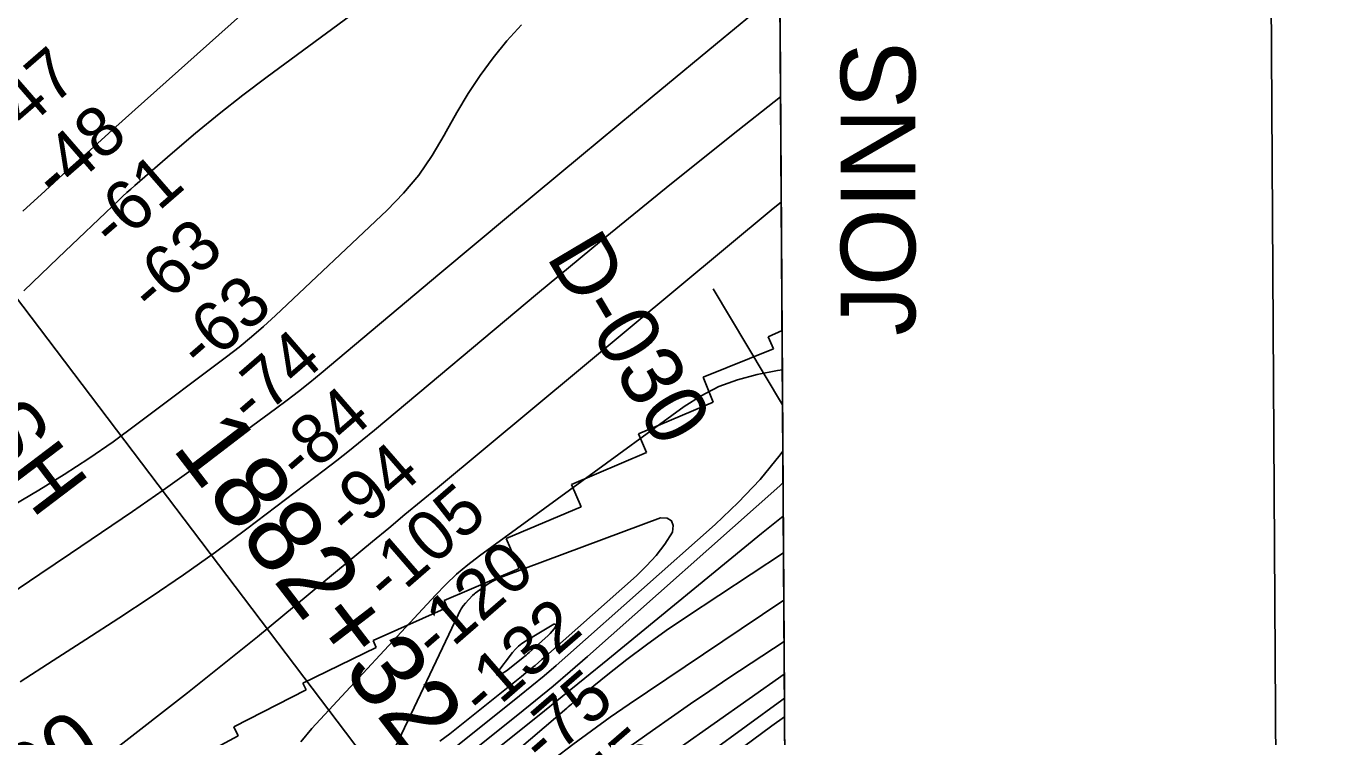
# Model space of a CAD drawing. Extents: x 3477039 to 3515015, y 546746 to 572297.
# Drawn here: x 3511844 to 3513595, y 561058 to 562010 of the extents above; entities that cross this region are included whole.
import ezdxf

# ---------------------------------------------------------------- set-up
doc = ezdxf.new("R2010")
doc.units = 0
for name, color, linetype in [('V-ANNO-SYMB', 7, 'Continuous'), ('V-ANNO-TEXT', 7, 'Continuous'), ('V-GRID-FRAM', 7, 'Continuous'), ('V-RIVR-RANG', 7, 'Continuous'), ('V-RIVR-RANG-IDEN', 7, 'Continuous'), ('V-RRAP-RVMT', 7, 'Continuous'), ('V-SURV-IDEN', 7, 'Continuous'), ('V-TOPO-DPTH', 7, 'Continuous'), ('V-TOPO-MAJR', 7, 'Continuous'), ('V-TOPO-MAJR-IDEN', 7, 'Continuous'), ('V-TOPO-MINR', 7, 'Continuous'), ('V-UTIL-IDEN', 7, 'Continuous'), ('V-UTIL-LINE', 7, 'Continuous')]:
    doc.layers.add(name, color=color, linetype=linetype)

msp = doc.modelspace()

# ---------------------------------------------------------------- linework, layer by layer
at = {"layer": 'V-ANNO-SYMB'}
msp.add_lwpolyline([(3480512.4, 547970.5), (3513595, 548167.4), (3513458.6, 571083.6), (3480376, 570886.7), (3480512.4, 547970.5)], dxfattribs=at)
at = {"layer": 'V-GRID-FRAM'}
for points in [[(3481168.5, 570290.2), (3512800, 570478.9), (3512916.4, 552296.1), (3481269, 552107.3), (3481168.5, 570290.2)], [(3512800, 570478.9), (3512916.4, 552296.1), (3481269, 552107.3)]]:
    msp.add_lwpolyline(points, dxfattribs=at)
at = {"layer": 'V-RIVR-RANG'}
msp.add_line((3512857.4, 561502.7), (3512764.4, 561658.3), dxfattribs=at)
at = {"layer": 'V-RRAP-RVMT'}
for p, q in [((3512838.2, 561594.1), (3512856.8, 561602.3)), ((3512856.8, 561602.3), (3512860.6, 561004.9)), ((3512845.3, 561577.9), (3512838.2, 561594.1)), ((3512750.8, 561539.8), (3512845.3, 561577.9)), ((3512764.2, 561506.4), (3512750.8, 561539.8)), ((3512664.3, 561463.9), (3512764.2, 561506.4)), ((3512675, 561438.8), (3512664.3, 561463.9)), ((3512574.7, 561396.2), (3512675, 561438.8)), ((3512587.4, 561366.1), (3512574.7, 561396.2)), ((3512487.1, 561323.5), (3512587.4, 561366.1)), ((3512504.2, 561283.2), (3512487.1, 561323.5)), ((3512403.9, 561240.7), (3512504.2, 561283.2)), ((3512408, 561231), (3512403.9, 561240.7)), ((3512308.6, 561186.7), (3512408, 561231)), ((3512312.6, 561177.7), (3512308.6, 561186.7)), ((3512214.4, 561129.8), (3512312.6, 561177.7)), ((3512218.9, 561120.6), (3512214.4, 561129.8)), ((3512121.7, 561071.1), (3512218.9, 561120.6)), ((3512031.6, 561007.7), (3512127.9, 561058.9)), ((3512127.9, 561058.9), (3512121.7, 561071.1))]:
    msp.add_line(p, q, dxfattribs=at)
at = {"layer": 'V-TOPO-DPTH'}
for points in [[(3512846.2, 563258.9), (3512859.9, 561109.4)], [(3511796.2, 560238.1), (3511897.2, 560325.9), (3511916.9, 560343), (3511936.7, 560360), (3511956.5, 560376.9), (3511976.4, 560393.8), (3512137.5, 560529.9), (3512227, 560605.1), (3512316.7, 560680.1), (3512406.9, 560754.6), (3512497.2, 560828.8), (3512645, 560949.5), (3512661.8, 560963), (3512678.7, 560976.3), (3512695.8, 560989.3), (3512713.1, 561002.2), (3512856.4, 561106.9), (3512859.9, 561109.4)], [(3512859.9, 561109.4), (3512856.4, 561106.9), (3512713.1, 561002.2), (3512695.8, 560989.3), (3512678.7, 560976.3), (3512661.8, 560963), (3512645, 560949.5), (3512497.2, 560828.8), (3512406.9, 560754.6), (3512316.7, 560680.1), (3512227, 560605.1), (3512137.5, 560529.9), (3511976.4, 560393.8), (3511956.5, 560376.9), (3511936.7, 560360), (3511916.9, 560343), (3511897.2, 560325.9), (3511796.2, 560238.1)], [(3511508.7, 559932.7), (3511912.1, 560285.7), (3511938.3, 560308.7), (3511964.6, 560331.7), (3511990.9, 560354.7), (3512017.1, 560377.7), (3512043.4, 560400.7), (3512069.8, 560423.6), (3512096.2, 560446.4), (3512122.6, 560469.3), (3512677, 560946.4), (3512685, 560953.1), (3512693, 560959.7), (3512701.2, 560966.2), (3512709.5, 560972.6), (3512792.8, 561035.2), (3512843.1, 561072.4), (3512860.1, 561084.7)], [(3512860.1, 561084.7), (3512843.1, 561072.4), (3512792.8, 561035.2), (3512709.5, 560972.6), (3512701.2, 560966.2), (3512693, 560959.7), (3512685, 560953.1), (3512677, 560946.4), (3512122.6, 560469.3), (3512096.2, 560446.4), (3512069.8, 560423.6), (3512043.4, 560400.7), (3512017.1, 560377.7), (3511990.9, 560354.7), (3511964.6, 560331.7), (3511938.3, 560308.7), (3511912.1, 560285.7), (3511508.7, 559932.7)]]:
    msp.add_lwpolyline(points, dxfattribs=at)
at = {"layer": 'V-TOPO-MAJR'}
for points in [[(3512201.4, 562088.3), (3511989.6, 561898.8), (3511959.4, 561871.6), (3511929.2, 561844.4), (3511899, 561817.2), (3511868.9, 561789.8), (3511839, 561762.4)], [(3512855.7, 561774.6), (3512844.9, 561765.8), (3512394.7, 561391.7), (3512373, 561373.6), (3512351.3, 561355.6), (3512329.5, 561337.6), (3512307.7, 561319.6), (3512153.5, 561192), (3512059.9, 561116.6), (3511964.9, 561043), (3511868, 560972), (3511769.7, 560902.7)], [(3512286.5, 560914.3), (3512502.6, 561087.1), (3512526.3, 561106.3), (3512549.7, 561125.7), (3512572.9, 561145.5), (3512595.8, 561165.6), (3512853.6, 561394.4), (3512858.1, 561398.6)], [(3511292.4, 559830.3), (3511886.4, 560376.8), (3511889.3, 560379.5), (3511892.3, 560382.2), (3511895.3, 560384.8), (3511898.3, 560387.5), (3511901.4, 560390.1), (3511904.4, 560392.7), (3511907.5, 560395.2), (3511910.6, 560397.8), (3512456.8, 560842.7), (3512489.9, 560869.4), (3512523.3, 560896), (3512556.8, 560922.3), (3512590.5, 560948.3), (3512599.5, 560955.2), (3512629, 560977.5), (3512658.6, 560999.5), (3512688.6, 561021.2), (3512718.6, 561042.6), (3512859.7, 561141.8)]]:
    msp.add_lwpolyline(points, dxfattribs=at)
at = {"layer": 'V-TOPO-MINR'}
for points in [[(3512635.2, 562287.8), (3512166.5, 561942.4), (3512134.1, 561917.9), (3512102.1, 561892.9), (3512070.7, 561867.1), (3512039.7, 561840.8), (3511989, 561796.7), (3511983.7, 561792.1), (3511978.5, 561787.3), (3511973.3, 561782.6), (3511968.1, 561777.7), (3511886.3, 561699.8), (3511840.4, 561655.8)], [(3512853.9, 562057.2), (3512777.8, 561994.5), (3512682.7, 561915.8), (3512587.7, 561837), (3512492.9, 561758), (3512398.2, 561678.8), (3512238.9, 561545.3), (3512223.9, 561532.9), (3512208.7, 561520.8), (3512193.2, 561509), (3512177.7, 561497.3), (3512108.3, 561446.7), (3512067.7, 561417.4), (3512027, 561388.5), (3511985.9, 561359.9), (3511944.6, 561331.7), (3511903.1, 561303.7), (3511861.7, 561275.6), (3511820.3, 561247.5)], [(3512507.5, 562012.3), (3512487.8, 561990.8), (3512469.3, 561968.2), (3512452.2, 561944.4), (3512435.9, 561920), (3512420.8, 561894.9), (3512406.5, 561869.3), (3512404, 561864.5), (3512387.7, 561837), (3512369.8, 561810.9), (3512349.4, 561786.6), (3512327.3, 561763.6), (3512177.6, 561622.4), (3512161.7, 561607.9), (3512145.6, 561593.8), (3512129, 561580.2), (3512112.1, 561567.1), (3511992.1, 561476.7), (3511960.1, 561453.4), (3511927.6, 561430.8), (3511894.3, 561409.3), (3511860.6, 561388.5), (3511826.4, 561368.4)], [(3512854.8, 561915.6), (3512788.9, 561863.7), (3512701.5, 561793.9), (3512614.9, 561723.2), (3512528.8, 561651.9), (3512310.5, 561469), (3512293.8, 561455.3), (3512277, 561441.6), (3512259.9, 561428.3), (3512242.8, 561415.1), (3512139.2, 561336.6), (3512097.1, 561305.4), (3512054.6, 561275), (3512011.3, 561245.5), (3511967.7, 561216.6), (3511923.6, 561188.2), (3511879.6, 561159.9), (3511835.6, 561131.5)], [(3512857.1, 561549.7), (3512850.7, 561548.9), (3512823.2, 561543.4), (3512797.1, 561536.5), (3512772, 561527.3), (3512748.2, 561515), (3512725.4, 561500.6), (3512451.2, 561300.5), (3512435.5, 561288.3), (3512420.4, 561275.6), (3512406, 561262), (3512392.1, 561247.8), (3512226.5, 561068.7), (3512211.8, 561051.1)], [(3512827.3, 561402.8), (3512854.2, 561435.6), (3512857.8, 561440.5)], [(3512342.9, 560983.3), (3512505, 561112.8), (3512521.4, 561126.1), (3512537.7, 561139.6), (3512553.8, 561153.4), (3512569.8, 561167.3), (3512767.1, 561342.5), (3512798, 561372), (3512827.3, 561402.8)], [(3511797.4, 560533.1), (3511932.4, 560624.9), (3512008.6, 560678.1), (3512084, 560732.4), (3512158.1, 560788.6), (3512231.3, 560846), (3512500.5, 561062.2), (3512531.2, 561086.9), (3512561.9, 561111.7), (3512592.4, 561136.6), (3512623, 561161.5), (3512829.2, 561330.4), (3512858.4, 561353.7)], [(3512688, 561301), (3512699.4, 561316.1), (3512709.9, 561332), (3512710.7, 561340.9), (3512708.7, 561347.5), (3512702.6, 561350.7), (3512693.7, 561351.5), (3512486.4, 561274), (3512482.9, 561272.7), (3512479.5, 561271.3), (3512476, 561269.8), (3512472.6, 561268.3), (3512469.2, 561266.6), (3512465.9, 561264.8), (3512462.7, 561262.8), (3512459.6, 561260.7), (3512445.4, 561250.4), (3512444.5, 561249.6), (3512441.7, 561247), (3512432.2, 561236.8), (3512429.3, 561233.3), (3512426.8, 561229.5), (3512425.7, 561227.5), (3512423.6, 561223.5), (3512422.6, 561221.5), (3512338.1, 561043.3)], [(3511839.7, 560474.2), (3511844, 560477.9), (3511848.2, 560481.5), (3511852.5, 560485.2), (3511856.7, 560488.8), (3512568.1, 561096.2), (3512570.2, 561097.9), (3512572.2, 561099.7), (3512574.3, 561101.4), (3512576.4, 561103.1), (3512623, 561141.1), (3512648.7, 561161.4), (3512674.8, 561181.2), (3512701.5, 561200.1), (3512728.6, 561218.6), (3512858.7, 561304.3)], [(3512398, 561051.9), (3512411.5, 561061.9), (3512507.4, 561138.5), (3512516.6, 561146), (3512525.7, 561153.5), (3512534.7, 561161.2), (3512543.7, 561169.1), (3512661.5, 561273.7), (3512675.2, 561287), (3512688, 561301)], [(3511834.1, 560418.3), (3511858.1, 560439.6), (3511882.1, 560460.9), (3511906.3, 560482), (3512290.9, 560816.1), (3512341.4, 560859.2), (3512392.3, 560901.9), (3512443.9, 560943.7), (3512495.9, 560985), (3512551.6, 561028.6), (3512576.3, 561047.5), (3512601.2, 561066), (3512626.5, 561084), (3512652, 561101.6), (3512801.8, 561202.5), (3512859.1, 561240.8)], [(3512548.8, 561199.3), (3512551.3, 561202.6), (3512553.5, 561206), (3512553.5, 561207.4), (3512553.2, 561208.5), (3512552.1, 561208.9), (3512550.6, 561208.8), (3512512.8, 561186.2), (3512508, 561182.9), (3512503.5, 561179.3), (3512499.4, 561175.2), (3512495.6, 561170.8), (3512474.5, 561142.9), (3512474.3, 561141.6), (3512474.5, 561140.6), (3512475.4, 561140.2), (3512476.7, 561140.1), (3512480, 561141.7), (3512483.1, 561143.4), (3512486.1, 561145.4), (3512489, 561147.5), (3512509.8, 561164.2), (3512511.8, 561165.8), (3512513.7, 561167.4), (3512515.7, 561169.1), (3512517.6, 561170.8), (3512543.2, 561193.5), (3512546.1, 561196.3), (3512548.8, 561199.3)], [(3511474.1, 560044), (3511860, 560395.3), (3511871, 560405.3), (3511882.1, 560415.3), (3511893.3, 560425.1), (3511904.5, 560434.9), (3512003.6, 560520.6), (3512064.7, 560572.8), (3512126.2, 560624.6), (3512188.3, 560675.6), (3512250.8, 560726.1), (3512621.6, 561021.7), (3512626.9, 561025.9), (3512632.3, 561030), (3512637.8, 561034.1), (3512643.3, 561038.1), (3512683, 561066.2), (3512708.4, 561084.1), (3512734, 561101.8), (3512759.7, 561119.3), (3512785.6, 561136.7), (3512859.5, 561185.7)], [(3511796.2, 560238.1), (3511897.2, 560325.9), (3511916.9, 560343), (3511936.7, 560360), (3511956.5, 560376.9), (3511976.4, 560393.8), (3512137.5, 560529.9), (3512227, 560605.1), (3512316.7, 560680.1), (3512406.9, 560754.6), (3512497.2, 560828.8), (3512645, 560949.5), (3512661.8, 560963), (3512678.7, 560976.3), (3512695.8, 560989.3), (3512713.1, 561002.2), (3512856.4, 561106.9), (3512859.9, 561109.4)], [(3511508.7, 559932.7), (3511912.1, 560285.7), (3511938.3, 560308.7), (3511964.6, 560331.7), (3511990.9, 560354.7), (3512017.1, 560377.7), (3512043.4, 560400.7), (3512069.8, 560423.6), (3512096.2, 560446.4), (3512122.6, 560469.3), (3512677, 560946.4), (3512685, 560953.1), (3512693, 560959.7), (3512701.2, 560966.2), (3512709.5, 560972.6), (3512792.8, 561035.2), (3512843.1, 561072.4), (3512860.1, 561084.7)]]:
    msp.add_lwpolyline(points, dxfattribs=at)
at = {"layer": 'V-UTIL-LINE'}
msp.add_line((3512598.8, 560632.8), (3510964.1, 562788.8), dxfattribs=at)

# ---------------------------------------------------------------- texts
at = {"layer": 'V-ANNO-TEXT'}
msp.add_text('JOINS SHEET 43', height=100, rotation=90, dxfattribs=at).set_placement((3513035.4, 561595.3))
at = {"layer": 'V-RIVR-RANG'}
for s, p in [('-47', (3511819.5, 561851.3)), ('-48', (3511884.6, 561775.5)), ('-61', (3511960.9, 561709.3)), ('-63', (3512013.3, 561622.4)), ('-63', (3512078.7, 561546.7)), ('-74', (3512146.2, 561472.9)), ('-84', (3512211.2, 561396.8)), ('-94', (3512277.3, 561321.9)), ('-105', (3512328.9, 561234.2)), ('-120', (3512393.3, 561157.7)), ('-132', (3512456.9, 561080.4)), ('-75', (3512537, 561017.5)), ('-55', (3512601.1, 560940.8))]:
    msp.add_text(s, height=67, rotation=40.9511, dxfattribs=at).set_placement(p)
at = {"layer": 'V-RIVR-RANG-IDEN'}
msp.add_text('D-030', height=83, rotation=300.7283, dxfattribs=at).set_placement((3512539.8, 561701.5))
at = {"layer": 'V-SURV-IDEN'}
msp.add_text('1882+32.0', height=100, rotation=307.465, dxfattribs=at).set_placement((3512037.8, 561444.9))
at = {"layer": 'V-TOPO-MAJR-IDEN'}
msp.add_text('-100', height=83, rotation=35.1937, dxfattribs=at).set_placement((3511770, 560902.9))
at = {"layer": 'V-UTIL-IDEN'}
msp.add_text('POLICE JURY - ST. JOHN PARISH', height=83, rotation=307.2101, dxfattribs=at).set_placement((3510789.9, 562762.8))

doc.saveas('drawing.dxf')
